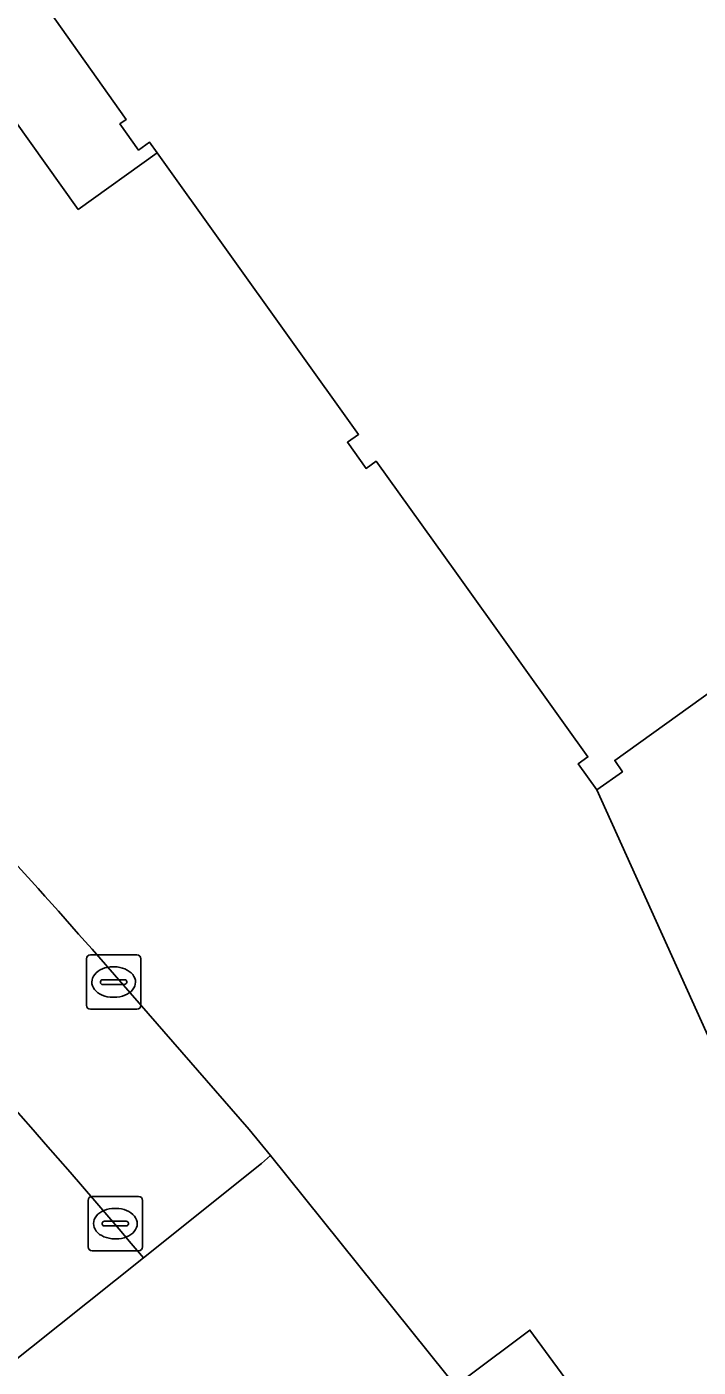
# Model space of a CAD drawing. Extents: x 161087 to 161926, y 382572 to 383873.
# Drawn here: x 161476.22 to 161488.55, y 383465.15 to 383489.77 of the extents above; entities that cross this region are included whole.
import ezdxf

# ---------------------------------------------------------------- set-up
doc = ezdxf.new("R2010")
doc.units = 0
for name, color, linetype in [('IMGEO_Groenvoorziening', 7, 'Continuous'), ('IMGEO_Kolk', 7, 'Continuous'), ('IMGEO_OVBaan_gesloten', 7, 'Continuous'), ('IMGEO_Pand', 7, 'Continuous'), ('IMGEO_Pand_overbouw', 7, 'Continuous'), ('IMGEO_Rijbaan_lokaal_gesloten', 7, 'Continuous'), ('IMGEO_Rijbaan_lokaal_open', 7, 'Continuous'), ('IMGEO_Rioolput', 7, 'Continuous'), ('IMGEO_Voetpad_open', 7, 'Continuous')]:
    doc.layers.add(name, color=color, linetype=linetype)

msp = doc.modelspace()

# ---------------------------------------------------------------- linework, layer by layer
at = {"layer": 'IMGEO_Groenvoorziening'}
msp.add_lwpolyline([(161487.957, 383462.423), (161485.458, 383465.834), (161484.288, 383464.957), (161484.441, 383464.763), (161484.239, 383464.624)], dxfattribs=at)
at = {"layer": 'IMGEO_Kolk'}
for p, q in [((161477.314, 383471.798), (161477.314, 383472.65)), ((161477.389, 383472.724), (161478.241, 383472.724)), ((161478.315, 383472.65), (161478.315, 383471.798)), ((161477.802, 383472.504), (161477.827, 383472.504)), ((161477.573, 383472.218), (161477.573, 383472.23)), ((161478.011, 383472.181), (161477.613, 383472.181)), ((161477.616, 383472.267), (161478.014, 383472.267)), ((161478.057, 383472.23), (161478.057, 383472.218)), ((161477.825, 383471.944), (161477.8, 383471.944)), ((161478.241, 383471.724), (161477.389, 383471.724))]:
    msp.add_line(p, q, dxfattribs=at)
for points in [[(161477.314, 383471.798), (161477.314, 383472.65)], [(161477.389, 383472.724), (161478.241, 383472.724)], [(161478.315, 383472.65), (161478.315, 383471.798)], [(161478.241, 383471.724), (161477.389, 383471.724)]]:
    msp.add_lwpolyline(points, dxfattribs=at)
for centre, radius, start, end in [((161477.391, 383472.648), 0.0765, 91.552, 178.448), ((161477.391, 383472.648), 0.0765, 91.552, 178.448), ((161478.239, 383472.648), 0.0765, 1.552, 88.448), ((161478.239, 383472.648), 0.0765, 1.552, 88.448), ((161477.613, 383472.227), 0.0403, 85.8775, 175.7526), ((161477.61, 383472.217), 0.0366, 178.938, 274.7102), ((161478.014, 383472.224), 0.043, 264.8664, 352.4533), ((161478.018, 383472.229), 0.0386, 1.7309, 96.639), ((161477.391, 383471.8), 0.0765, 181.552, 268.448), ((161477.391, 383471.8), 0.0765, 181.552, 268.448), ((161478.239, 383471.8), 0.0765, 271.552, 358.448), ((161478.239, 383471.8), 0.0765, 271.552, 358.448)]:
    msp.add_arc(centre, radius, start, end, dxfattribs=at)
for centre, major_axis, ratio, start_param, end_param in [((161477.801, 383472.224), (-0.387, 0.002), 0.722429, 4.712389, 7.853982), ((161477.826, 383472.224), (-0.39, 0.002), 0.717154, 1.570796, 4.712389)]:
    msp.add_ellipse(centre, major_axis=major_axis, ratio=ratio, start_param=start_param, end_param=end_param, dxfattribs=at)
at = {"layer": 'IMGEO_OVBaan_gesloten'}
msp.add_lwpolyline([(161473.749, 383467.562), (161475.503, 383465.477), (161475.795, 383465.109), (161478.36, 383467.158)], dxfattribs=at)
msp.add_arc((161363.133, 383370.117), 150.646, 40.10315, 48.48784, dxfattribs=at)
at = {"layer": 'IMGEO_Pand'}
msp.add_lwpolyline([(161474.242, 383493.43), (161478.045, 383488.066), (161477.93, 383487.985), (161478.272, 383487.503), (161478.476, 383487.648), (161478.616, 383487.452), (161482.31, 383482.282), (161482.107, 383482.137), (161482.45, 383481.657), (161482.634, 383481.789), (161484.106, 383479.735), (161486.104, 383476.941), (161486.52, 383476.359), (161486.344, 383476.235), (161486.685, 383475.753), (161487.154, 383476.086), (161487.014, 383476.294), (161489.316, 383477.947)], dxfattribs=at)
at = {"layer": 'IMGEO_Pand_overbouw'}
msp.add_lwpolyline([(161477.164, 383486.415), (161478.616, 383487.452), (161478.476, 383487.648), (161478.272, 383487.503), (161477.93, 383487.985), (161478.045, 383488.066), (161474.242, 383493.43), (161474.103, 383493.332), (161473.747, 383493.839), (161473.959, 383493.989), (161470.175, 383499.408), (161469.956, 383499.25), (161469.635, 383499.697), (161468.401, 383498.81), (161468.277, 383498.982), (161468.228, 383498.95), (161472.174, 383493.416)], close=True, dxfattribs=at)
at = {"layer": 'IMGEO_Rijbaan_lokaal_gesloten'}
msp.add_lwpolyline([(161478.36, 383467.158), (161480.528, 383468.891), (161480.695, 383469.039), (161480.301, 383469.514), (161477.663, 383472.547)], dxfattribs=at)
for centre, radius, start, end in [((161363.133, 383370.117), 150.646, 40.10315, 48.48784), ((161379.352, 383386.767), 130.473, 41.10602, 43.72099)]:
    msp.add_arc(centre, radius, start, end, dxfattribs=at)
at = {"layer": 'IMGEO_Rijbaan_lokaal_open'}
msp.add_lwpolyline([(161480.695, 383469.039), (161480.528, 383468.891), (161478.36, 383467.158), (161475.795, 383465.109), (161479.245, 383460.82), (161481.833, 383462.792), (161484.239, 383464.624)], close=True, dxfattribs=at)
at = {"layer": 'IMGEO_Rioolput'}
for p, q in [((161477.345, 383467.362), (161477.345, 383468.214)), ((161477.42, 383468.288), (161478.272, 383468.288)), ((161478.346, 383468.214), (161478.346, 383467.362)), ((161477.833, 383468.068), (161477.858, 383468.068)), ((161477.604, 383467.782), (161477.604, 383467.794)), ((161478.042, 383467.745), (161477.644, 383467.745)), ((161477.647, 383467.831), (161478.045, 383467.831)), ((161478.088, 383467.794), (161478.088, 383467.782)), ((161477.856, 383467.508), (161477.831, 383467.508)), ((161478.272, 383467.288), (161477.42, 383467.288))]:
    msp.add_line(p, q, dxfattribs=at)
for points in [[(161477.345, 383467.362), (161477.345, 383468.214)], [(161477.42, 383468.288), (161478.272, 383468.288)], [(161478.346, 383468.214), (161478.346, 383467.362)], [(161478.272, 383467.288), (161477.42, 383467.288)]]:
    msp.add_lwpolyline(points, dxfattribs=at)
for centre, radius, start, end in [((161477.422, 383468.212), 0.0765, 91.552, 178.448), ((161477.422, 383468.212), 0.0765, 91.552, 178.448), ((161478.27, 383468.212), 0.0765, 1.552, 88.448), ((161478.27, 383468.212), 0.0765, 1.552, 88.448), ((161477.644, 383467.791), 0.0403, 85.8775, 175.7526), ((161477.641, 383467.781), 0.0366, 178.938, 274.7102), ((161478.045, 383467.788), 0.043, 264.8664, 352.4533), ((161478.049, 383467.793), 0.0386, 1.7309, 96.639), ((161477.422, 383467.364), 0.0765, 181.552, 268.448), ((161477.422, 383467.364), 0.0765, 181.552, 268.448), ((161478.27, 383467.364), 0.0765, 271.552, 358.448), ((161478.27, 383467.364), 0.0765, 271.552, 358.448)]:
    msp.add_arc(centre, radius, start, end, dxfattribs=at)
for centre, major_axis, ratio, start_param, end_param in [((161477.832, 383467.788), (-0.387, 0.002), 0.722429, 4.712389, 7.853982), ((161477.857, 383467.788), (-0.39, 0.002), 0.717154, 1.570796, 4.712389)]:
    msp.add_ellipse(centre, major_axis=major_axis, ratio=ratio, start_param=start_param, end_param=end_param, dxfattribs=at)
at = {"layer": 'IMGEO_Voetpad_open'}
for points in [[(161480.477, 383525.301), (161506.169, 383489.331), (161502.182, 383486.483), (161502.96, 383485.393), (161499.665, 383483.039), (161500.165, 383482.339), (161494.255, 383478.149), (161493.742, 383478.888), (161490.358, 383476.476), (161489.316, 383477.947), (161487.014, 383476.294), (161487.154, 383476.086), (161486.685, 383475.753), (161489.526, 383469.47), (161493.816, 383471.82), (161498.918, 383474.614), (161507.964, 383479.729), (161513.975, 383483.021)], [(161489.526, 383469.47), (161486.685, 383475.753), (161486.344, 383476.235), (161486.52, 383476.359), (161486.104, 383476.941), (161484.106, 383479.735), (161482.634, 383481.789), (161482.45, 383481.657), (161482.107, 383482.137), (161482.31, 383482.282), (161478.616, 383487.452), (161478.476, 383487.648), (161478.272, 383487.503), (161477.93, 383487.985), (161478.045, 383488.066), (161474.242, 383493.43)], [(161477.663, 383472.547), (161480.301, 383469.514), (161480.695, 383469.039), (161484.239, 383464.624), (161484.441, 383464.763), (161484.288, 383464.957), (161485.458, 383465.834), (161487.957, 383462.423)]]:
    msp.add_lwpolyline(points, dxfattribs=at)
msp.add_arc((161379.352, 383386.767), 130.473, 41.10602, 43.72099, dxfattribs=at)

doc.saveas('drawing.dxf')
